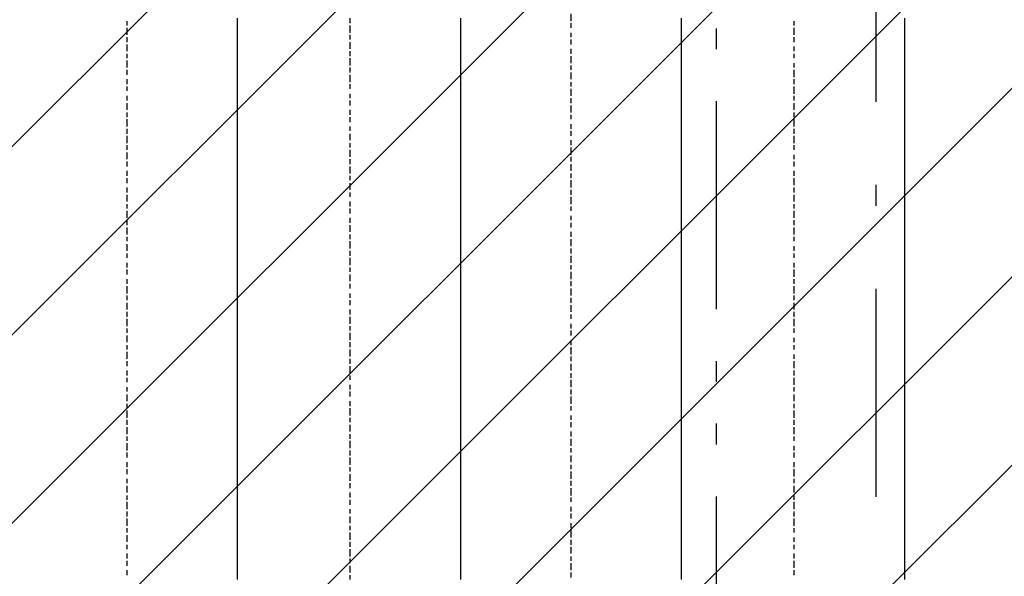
# Model space of a CAD drawing. Extents: x 997 to 109698, y 921 to 94021.
# Tile 559 of 656: x 20443 to 22217, y 53841 to 54844. Entities that reach past the tile are written whole.
import ezdxf

# ---------------------------------------------------------------- set-up
doc = ezdxf.new("R2010")
doc.units = 0
doc.header["$MEASUREMENT"] = 0
for name, color, linetype in [('12', 7, 'CONTINUOUS'), ('28', 7, 'CONTINUOUS'), ('40', 7, 'CONTINUOUS')]:
    doc.layers.add(name, color=color, linetype=linetype)

msp = doc.modelspace()

# ---------------------------------------------------------------- linework, layer by layer
at = {"layer": '12', "color": 1}
for p, q in [((21435.630503, 54854.563401), (21435.630503, 54841.563401)), ((20635.630503, 54841.563401), (20635.630503, 54833.563401)), ((21037.630503, 54846.563401), (21037.630503, 54837.563401)), ((21435.630503, 54837.563401), (21435.630503, 54829.563401)), ((21837.630503, 54841.563401), (21837.630503, 54833.563401)), ((20635.630503, 54829.563401), (20635.630503, 54816.563401)), ((21037.630503, 54833.563401), (21037.630503, 54820.563401)), ((21435.630503, 54820.563401), (21435.630503, 54812.563401)), ((21837.630503, 54829.563401), (21837.630503, 54816.563401)), ((20635.630503, 54812.563401), (20635.630503, 54803.563401)), ((20635.630503, 54799.563401), (20635.630503, 54787.563401)), ((21037.630503, 54816.563401), (21037.630503, 54808.563401)), ((21037.630503, 54803.563401), (21037.630503, 54791.563401)), ((21435.630503, 54808.563401), (21435.630503, 54799.563401)), ((21837.630503, 54812.563401), (21837.630503, 54803.563401)), ((20635.630503, 54782.563401), (20635.630503, 54774.563401)), ((21037.630503, 54787.563401), (21037.630503, 54778.563401)), ((21435.630503, 54791.563401), (21435.630503, 54782.563401)), ((21837.630503, 54795.563401), (21837.630503, 54787.563401)), ((21837.630503, 54782.563401), (21837.630503, 54774.563401)), ((20635.630503, 54770.563401), (20635.630503, 54757.563401)), ((21037.630503, 54774.563401), (21037.630503, 54761.563401)), ((21435.630503, 54778.563401), (21435.630503, 54765.563401)), ((21837.630503, 54765.563401), (21837.630503, 54757.563401)), ((20635.630503, 54753.563401), (20635.630503, 54744.563401)), ((21037.630503, 54757.563401), (21037.630503, 54748.563401)), ((21435.630503, 54761.563401), (21435.630503, 54753.563401)), ((21435.630503, 54748.563401), (21435.630503, 54736.563401)), ((21837.630503, 54753.563401), (21837.630503, 54740.563401)), ((20635.630503, 54736.563401), (20635.630503, 54727.563401)), ((21037.630503, 54744.563401), (21037.630503, 54731.563401)), ((21435.630503, 54731.563401), (21435.630503, 54723.563401)), ((21837.630503, 54736.563401), (21837.630503, 54727.563401)), ((20635.630503, 54723.563401), (20635.630503, 54715.563401)), ((21037.630503, 54727.563401), (21037.630503, 54719.563401)), ((21037.630503, 54710.563401), (21037.630503, 54702.563401)), ((21435.630503, 54719.563401), (21435.630503, 54706.563401)), ((21837.630503, 54723.563401), (21837.630503, 54710.563401)), ((20635.630503, 54706.563401), (20635.630503, 54698.563401)), ((20635.630503, 54693.563401), (20635.630503, 54681.563401)), ((21037.630503, 54698.563401), (21037.630503, 54689.563401)), ((21435.630503, 54702.563401), (21435.630503, 54693.563401)), ((21837.630503, 54706.563401), (21837.630503, 54698.563401)), ((21837.630503, 54693.563401), (21837.630503, 54681.563401)), ((20635.630503, 54676.563401), (20635.630503, 54668.563401)), ((21037.630503, 54681.563401), (21037.630503, 54672.563401)), ((21435.630503, 54689.563401), (21435.630503, 54676.563401)), ((21837.630503, 54676.563401), (21837.630503, 54668.563401)), ((20635.630503, 54664.563401), (20635.630503, 54651.563401)), ((21037.630503, 54668.563401), (21037.630503, 54659.563401)), ((21435.630503, 54672.563401), (21435.630503, 54664.563401)), ((21837.630503, 54664.563401), (21837.630503, 54651.563401)), ((20635.630503, 54647.563401), (20635.630503, 54638.563401)), ((21037.630503, 54651.563401), (21037.630503, 54643.563401)), ((21435.630503, 54655.563401), (21435.630503, 54647.563401)), ((21435.630503, 54643.563401), (21435.630503, 54634.563401)), ((21837.630503, 54647.563401), (21837.630503, 54638.563401)), ((20635.630503, 54634.563401), (20635.630503, 54621.563401)), ((21037.630503, 54638.563401), (21037.630503, 54626.563401)), ((21037.630503, 54621.563401), (21037.630503, 54613.563401)), ((21435.630503, 54626.563401), (21435.630503, 54617.563401)), ((21837.630503, 54634.563401), (21837.630503, 54621.563401)), ((20635.630503, 54617.563401), (20635.630503, 54609.563401)), ((20635.630503, 54604.563401), (20635.630503, 54592.563401)), ((21037.630503, 54609.563401), (21037.630503, 54596.563401)), ((21435.630503, 54613.563401), (21435.630503, 54600.563401)), ((21837.630503, 54617.563401), (21837.630503, 54609.563401)), ((20635.630503, 54588.563401), (20635.630503, 54579.563401)), ((21037.630503, 54592.563401), (21037.630503, 54583.563401)), ((21435.630503, 54596.563401), (21435.630503, 54588.563401)), ((21837.630503, 54600.563401), (21837.630503, 54592.563401)), ((21837.630503, 54588.563401), (21837.630503, 54579.563401)), ((20635.630503, 54571.563401), (20635.630503, 54562.563401)), ((21037.630503, 54579.563401), (21037.630503, 54566.563401)), ((21435.630503, 54583.563401), (21435.630503, 54571.563401)), ((21837.630503, 54571.563401), (21837.630503, 54562.563401)), ((20635.630503, 54558.563401), (20635.630503, 54549.563401)), ((21037.630503, 54562.563401), (21037.630503, 54554.563401)), ((21435.630503, 54566.563401), (21435.630503, 54558.563401)), ((21435.630503, 54554.563401), (21435.630503, 54541.563401)), ((21837.630503, 54558.563401), (21837.630503, 54545.563401)), ((20635.630503, 54541.563401), (20635.630503, 54532.563401)), ((21037.630503, 54549.563401), (21037.630503, 54537.563401)), ((21435.630503, 54537.563401), (21435.630503, 54528.563401)), ((21837.630503, 54541.563401), (21837.630503, 54532.563401)), ((20635.630503, 54528.563401), (20635.630503, 54516.563401)), ((21037.630503, 54532.563401), (21037.630503, 54524.563401)), ((21037.630503, 54516.563401), (21037.630503, 54507.563401)), ((21435.630503, 54524.563401), (21435.630503, 54511.563401)), ((21837.630503, 54528.563401), (21837.630503, 54516.563401)), ((20635.630503, 54511.563401), (20635.630503, 54503.563401)), ((20635.630503, 54499.563401), (20635.630503, 54486.563401)), ((21037.630503, 54503.563401), (21037.630503, 54494.563401)), ((21435.630503, 54507.563401), (21435.630503, 54499.563401)), ((21837.630503, 54511.563401), (21837.630503, 54503.563401)), ((21837.630503, 54499.563401), (21837.630503, 54486.563401)), ((20635.630503, 54482.563401), (20635.630503, 54473.563401)), ((21037.630503, 54486.563401), (21037.630503, 54477.563401)), ((21435.630503, 54490.563401), (21435.630503, 54482.563401)), ((21837.630503, 54482.563401), (21837.630503, 54473.563401)), ((20635.630503, 54469.563401), (20635.630503, 54456.563401)), ((21037.630503, 54473.563401), (21037.630503, 54461.563401)), ((21435.630503, 54477.563401), (21435.630503, 54469.563401)), ((21837.630503, 54469.563401), (21837.630503, 54456.563401)), ((20635.630503, 54452.563401), (20635.630503, 54444.563401)), ((21037.630503, 54456.563401), (21037.630503, 54448.563401)), ((21037.630503, 54444.563401), (21037.630503, 54431.563401)), ((21435.630503, 54461.563401), (21435.630503, 54452.563401)), ((21435.630503, 54448.563401), (21435.630503, 54435.563401)), ((21837.630503, 54452.563401), (21837.630503, 54444.563401)), ((20635.630503, 54439.563401), (20635.630503, 54427.563401)), ((21037.630503, 54427.563401), (21037.630503, 54418.563401)), ((21435.630503, 54431.563401), (21435.630503, 54422.563401)), ((21837.630503, 54435.563401), (21837.630503, 54427.563401)), ((20635.630503, 54422.563401), (20635.630503, 54414.563401)), ((21037.630503, 54414.563401), (21037.630503, 54401.563401)), ((21435.630503, 54418.563401), (21435.630503, 54405.563401)), ((21837.630503, 54422.563401), (21837.630503, 54414.563401)), ((20635.630503, 54405.563401), (20635.630503, 54397.563401)), ((20635.630503, 54393.563401), (20635.630503, 54384.563401)), ((21037.630503, 54397.563401), (21037.630503, 54389.563401)), ((21435.630503, 54401.563401), (21435.630503, 54393.563401)), ((21837.630503, 54405.563401), (21837.630503, 54397.563401)), ((21837.630503, 54393.563401), (21837.630503, 54380.563401)), ((20635.630503, 54376.563401), (20635.630503, 54367.563401)), ((21037.630503, 54384.563401), (21037.630503, 54372.563401)), ((21435.630503, 54389.563401), (21435.630503, 54376.563401)), ((21837.630503, 54376.563401), (21837.630503, 54367.563401)), ((20635.630503, 54363.563401), (20635.630503, 54350.563401)), ((21037.630503, 54367.563401), (21037.630503, 54359.563401)), ((21435.630503, 54372.563401), (21435.630503, 54363.563401)), ((21435.630503, 54359.563401), (21435.630503, 54346.563401)), ((21837.630503, 54363.563401), (21837.630503, 54350.563401)), ((20635.630503, 54346.563401), (20635.630503, 54338.563401)), ((21037.630503, 54350.563401), (21037.630503, 54342.563401)), ((21037.630503, 54338.563401), (21037.630503, 54329.563401)), ((21435.630503, 54342.563401), (21435.630503, 54333.563401)), ((21837.630503, 54346.563401), (21837.630503, 54338.563401)), ((20635.630503, 54333.563401), (20635.630503, 54321.563401)), ((21037.630503, 54321.563401), (21037.630503, 54312.563401)), ((21435.630503, 54329.563401), (21435.630503, 54317.563401)), ((21837.630503, 54333.563401), (21837.630503, 54321.563401)), ((20635.630503, 54317.563401), (20635.630503, 54308.563401)), ((20635.630503, 54304.563401), (20635.630503, 54291.563401)), ((21037.630503, 54308.563401), (21037.630503, 54295.563401)), ((21435.630503, 54312.563401), (21435.630503, 54304.563401)), ((21837.630503, 54317.563401), (21837.630503, 54308.563401)), ((21837.630503, 54304.563401), (21837.630503, 54291.563401)), ((20635.630503, 54287.563401), (20635.630503, 54279.563401)), ((21037.630503, 54291.563401), (21037.630503, 54283.563401)), ((21435.630503, 54295.563401), (21435.630503, 54287.563401)), ((21837.630503, 54287.563401), (21837.630503, 54279.563401)), ((20635.630503, 54274.563401), (20635.630503, 54262.563401)), ((21037.630503, 54279.563401), (21037.630503, 54266.563401)), ((21435.630503, 54283.563401), (21435.630503, 54274.563401)), ((21837.630503, 54270.563401), (21837.630503, 54262.563401)), ((20635.630503, 54257.563401), (20635.630503, 54249.563401)), ((21037.630503, 54262.563401), (21037.630503, 54253.563401)), ((21037.630503, 54249.563401), (21037.630503, 54236.563401)), ((21435.630503, 54266.563401), (21435.630503, 54257.563401)), ((21435.630503, 54253.563401), (21435.630503, 54240.563401)), ((21837.630503, 54257.563401), (21837.630503, 54249.563401)), ((20635.630503, 54245.563401), (20635.630503, 54232.563401)), ((21037.630503, 54232.563401), (21037.630503, 54223.563401)), ((21435.630503, 54236.563401), (21435.630503, 54228.563401)), ((21837.630503, 54240.563401), (21837.630503, 54232.563401)), ((20635.630503, 54228.563401), (20635.630503, 54219.563401)), ((21037.630503, 54219.563401), (21037.630503, 54206.563401)), ((21435.630503, 54223.563401), (21435.630503, 54211.563401)), ((21837.630503, 54228.563401), (21837.630503, 54215.563401)), ((20635.630503, 54211.563401), (20635.630503, 54202.563401)), ((20635.630503, 54198.563401), (20635.630503, 54190.563401)), ((21037.630503, 54202.563401), (21037.630503, 54194.563401)), ((21435.630503, 54206.563401), (21435.630503, 54198.563401)), ((21837.630503, 54211.563401), (21837.630503, 54202.563401)), ((21837.630503, 54198.563401), (21837.630503, 54185.563401)), ((20635.630503, 54181.563401), (20635.630503, 54173.563401)), ((21037.630503, 54185.563401), (21037.630503, 54177.563401)), ((21435.630503, 54194.563401), (21435.630503, 54181.563401)), ((21837.630503, 54181.563401), (21837.630503, 54173.563401)), ((20635.630503, 54168.563401), (20635.630503, 54156.563401)), ((21037.630503, 54173.563401), (21037.630503, 54164.563401)), ((21435.630503, 54177.563401), (21435.630503, 54168.563401)), ((21435.630503, 54164.563401), (21435.630503, 54151.563401)), ((21837.630503, 54168.563401), (21837.630503, 54156.563401)), ((20635.630503, 54151.563401), (20635.630503, 54143.563401)), ((21037.630503, 54156.563401), (21037.630503, 54147.563401)), ((21037.630503, 54143.563401), (21037.630503, 54130.563401)), ((21435.630503, 54147.563401), (21435.630503, 54139.563401)), ((21837.630503, 54151.563401), (21837.630503, 54143.563401)), ((20635.630503, 54139.563401), (20635.630503, 54126.563401)), ((21037.630503, 54126.563401), (21037.630503, 54118.563401)), ((21435.630503, 54130.563401), (21435.630503, 54122.563401)), ((21837.630503, 54139.563401), (21837.630503, 54126.563401)), ((20635.630503, 54122.563401), (20635.630503, 54113.563401)), ((20635.630503, 54109.563401), (20635.630503, 54096.563401)), ((21037.630503, 54113.563401), (21037.630503, 54101.563401)), ((21435.630503, 54118.563401), (21435.630503, 54109.563401)), ((21837.630503, 54122.563401), (21837.630503, 54113.563401)), ((21837.630503, 54109.563401), (21837.630503, 54096.563401)), ((20635.630503, 54092.563401), (20635.630503, 54084.563401)), ((21037.630503, 54096.563401), (21037.630503, 54088.563401)), ((21435.630503, 54101.563401), (21435.630503, 54092.563401)), ((21837.630503, 54092.563401), (21837.630503, 54084.563401)), ((20635.630503, 54080.563401), (20635.630503, 54067.563401)), ((21037.630503, 54084.563401), (21037.630503, 54071.563401)), ((21435.630503, 54088.563401), (21435.630503, 54075.563401)), ((21435.630503, 54071.563401), (21435.630503, 54063.563401)), ((21837.630503, 54075.563401), (21837.630503, 54067.563401)), ((20635.630503, 54063.563401), (20635.630503, 54054.563401)), ((21037.630503, 54067.563401), (21037.630503, 54058.563401)), ((21037.630503, 54054.563401), (21037.630503, 54041.563401)), ((21435.630503, 54058.563401), (21435.630503, 54046.563401)), ((21837.630503, 54063.563401), (21837.630503, 54054.563401)), ((20635.630503, 54046.563401), (20635.630503, 54037.563401)), ((21037.630503, 54037.563401), (21037.630503, 54029.563401)), ((21435.630503, 54041.563401), (21435.630503, 54033.563401)), ((21837.630503, 54046.563401), (21837.630503, 54037.563401)), ((20635.630503, 54033.563401), (20635.630503, 54024.563401)), ((21037.630503, 54024.563401), (21037.630503, 54012.563401)), ((21435.630503, 54029.563401), (21435.630503, 54016.563401)), ((21837.630503, 54033.563401), (21837.630503, 54020.563401)), ((20635.630503, 54016.563401), (20635.630503, 54008.563401)), ((20635.630503, 54003.563401), (20635.630503, 53991.563401)), ((21037.630503, 54008.563401), (21037.630503, 53999.563401)), ((21435.630503, 54012.563401), (21435.630503, 54003.563401)), ((21837.630503, 54016.563401), (21837.630503, 54008.563401)), ((21837.630503, 54003.563401), (21837.630503, 53991.563401)), ((20635.630503, 53986.563401), (20635.630503, 53978.563401)), ((21037.630503, 53991.563401), (21037.630503, 53982.563401)), ((21435.630503, 53999.563401), (21435.630503, 53986.563401)), ((21837.630503, 53986.563401), (21837.630503, 53978.563401)), ((20635.630503, 53974.563401), (20635.630503, 53961.563401)), ((21037.630503, 53978.563401), (21037.630503, 53969.563401)), ((21435.630503, 53982.563401), (21435.630503, 53974.563401)), ((21435.630503, 53965.563401), (21435.630503, 53957.563401)), ((21837.630503, 53974.563401), (21837.630503, 53961.563401)), ((20635.630503, 53957.563401), (20635.630503, 53948.563401)), ((21037.630503, 53961.563401), (21037.630503, 53953.563401)), ((21037.630503, 53948.563401), (21037.630503, 53936.563401)), ((21435.630503, 53953.563401), (21435.630503, 53944.563401)), ((21837.630503, 53957.563401), (21837.630503, 53948.563401)), ((20635.630503, 53944.563401), (20635.630503, 53931.563401)), ((21037.630503, 53931.563401), (21037.630503, 53923.563401)), ((21435.630503, 53936.563401), (21435.630503, 53927.563401)), ((21837.630503, 53944.563401), (21837.630503, 53931.563401)), ((20635.630503, 53927.563401), (20635.630503, 53919.563401)), ((20635.630503, 53914.563401), (20635.630503, 53902.563401)), ((21037.630503, 53919.563401), (21037.630503, 53906.563401)), ((21435.630503, 53923.563401), (21435.630503, 53910.563401)), ((21837.630503, 53927.563401), (21837.630503, 53919.563401)), ((20635.630503, 53897.563401), (20635.630503, 53889.563401)), ((21037.630503, 53902.563401), (21037.630503, 53893.563401)), ((21435.630503, 53906.563401), (21435.630503, 53897.563401)), ((21837.630503, 53910.563401), (21837.630503, 53902.563401)), ((21837.630503, 53897.563401), (21837.630503, 53889.563401)), ((20635.630503, 53881.563401), (20635.630503, 53872.563401)), ((21037.630503, 53889.563401), (21037.630503, 53876.563401)), ((21435.630503, 53893.563401), (21435.630503, 53881.563401)), ((21435.630503, 53876.563401), (21435.630503, 53868.563401)), ((21837.630503, 53881.563401), (21837.630503, 53872.563401)), ((20635.630503, 53868.563401), (20635.630503, 53859.563401)), ((21037.630503, 53872.563401), (21037.630503, 53864.563401)), ((21037.630503, 53859.563401), (21037.630503, 53847.563401)), ((21435.630503, 53864.563401), (21435.630503, 53851.563401)), ((21837.630503, 53868.563401), (21837.630503, 53855.563401)), ((20635.630503, 53851.563401), (20635.630503, 53842.563401)), ((21037.630503, 53842.563401), (21037.630503, 53834.563401)), ((21435.630503, 53847.563401), (21435.630503, 53838.563401)), ((21837.630503, 53851.563401), (21837.630503, 53842.563401))]:
    msp.add_line(p, q, dxfattribs=at)
at = {"layer": '12', "color": 5}
for p, q in [((20834.630503, 54846.563401), (20834.630503, 54833.563401)), ((21236.630503, 54846.563401), (21236.630503, 54833.563401)), ((21634.630503, 54846.563401), (21634.630503, 54833.563401)), ((22036.630503, 54846.563401), (22036.630503, 54833.563401)), ((20834.630503, 54833.563401), (20834.630503, 54825.563401)), ((20834.630503, 54825.563401), (20834.630503, 54816.563401)), ((21236.630503, 54833.563401), (21236.630503, 54825.563401)), ((21236.630503, 54825.563401), (21236.630503, 54816.563401)), ((21634.630503, 54833.563401), (21634.630503, 54825.563401)), ((21634.630503, 54825.563401), (21634.630503, 54816.563401)), ((22036.630503, 54833.563401), (22036.630503, 54825.563401)), ((22036.630503, 54825.563401), (22036.630503, 54816.563401)), ((20834.630503, 54816.563401), (20834.630503, 54803.563401)), ((20834.630503, 54803.563401), (20834.630503, 54795.563401)), ((21236.630503, 54816.563401), (21236.630503, 54803.563401)), ((21236.630503, 54803.563401), (21236.630503, 54795.563401)), ((21634.630503, 54816.563401), (21634.630503, 54803.563401)), ((21634.630503, 54803.563401), (21634.630503, 54795.563401)), ((22036.630503, 54816.563401), (22036.630503, 54803.563401)), ((22036.630503, 54803.563401), (22036.630503, 54795.563401)), ((20834.630503, 54795.563401), (20834.630503, 54787.563401)), ((20834.630503, 54787.563401), (20834.630503, 54774.563401)), ((21236.630503, 54795.563401), (21236.630503, 54787.563401)), ((21236.630503, 54787.563401), (21236.630503, 54774.563401)), ((21634.630503, 54795.563401), (21634.630503, 54787.563401)), ((21634.630503, 54787.563401), (21634.630503, 54774.563401)), ((22036.630503, 54795.563401), (22036.630503, 54787.563401)), ((22036.630503, 54787.563401), (22036.630503, 54774.563401)), ((20834.630503, 54774.563401), (20834.630503, 54765.563401)), ((20834.630503, 54765.563401), (20834.630503, 54757.563401)), ((21236.630503, 54774.563401), (21236.630503, 54765.563401)), ((21236.630503, 54765.563401), (21236.630503, 54757.563401)), ((21634.630503, 54774.563401), (21634.630503, 54765.563401)), ((21634.630503, 54765.563401), (21634.630503, 54753.563401)), ((22036.630503, 54774.563401), (22036.630503, 54765.563401)), ((22036.630503, 54765.563401), (22036.630503, 54753.563401)), ((20834.630503, 54757.563401), (20834.630503, 54744.563401)), ((21236.630503, 54757.563401), (21236.630503, 54744.563401)), ((21634.630503, 54753.563401), (21634.630503, 54744.563401)), ((22036.630503, 54753.563401), (22036.630503, 54744.563401)), ((20834.630503, 54744.563401), (20834.630503, 54736.563401)), ((20834.630503, 54736.563401), (20834.630503, 54723.563401)), ((21236.630503, 54744.563401), (21236.630503, 54736.563401)), ((21236.630503, 54736.563401), (21236.630503, 54723.563401)), ((21634.630503, 54744.563401), (21634.630503, 54736.563401)), ((21634.630503, 54736.563401), (21634.630503, 54723.563401)), ((22036.630503, 54744.563401), (22036.630503, 54736.563401)), ((22036.630503, 54736.563401), (22036.630503, 54723.563401)), ((20834.630503, 54723.563401), (20834.630503, 54715.563401)), ((20834.630503, 54715.563401), (20834.630503, 54706.563401)), ((21236.630503, 54723.563401), (21236.630503, 54715.563401)), ((21236.630503, 54715.563401), (21236.630503, 54706.563401)), ((21634.630503, 54723.563401), (21634.630503, 54715.563401)), ((21634.630503, 54715.563401), (21634.630503, 54706.563401)), ((22036.630503, 54723.563401), (22036.630503, 54715.563401)), ((22036.630503, 54715.563401), (22036.630503, 54706.563401)), ((20834.630503, 54706.563401), (20834.630503, 54693.563401)), ((20834.630503, 54693.563401), (20834.630503, 54685.563401)), ((21236.630503, 54706.563401), (21236.630503, 54693.563401)), ((21236.630503, 54693.563401), (21236.630503, 54685.563401)), ((21634.630503, 54706.563401), (21634.630503, 54693.563401)), ((21634.630503, 54693.563401), (21634.630503, 54685.563401)), ((22036.630503, 54706.563401), (22036.630503, 54693.563401)), ((22036.630503, 54693.563401), (22036.630503, 54685.563401)), ((20834.630503, 54685.563401), (20834.630503, 54676.563401)), ((20834.630503, 54676.563401), (20834.630503, 54664.563401)), ((21236.630503, 54685.563401), (21236.630503, 54676.563401)), ((21236.630503, 54676.563401), (21236.630503, 54664.563401)), ((21634.630503, 54685.563401), (21634.630503, 54676.563401)), ((21634.630503, 54676.563401), (21634.630503, 54664.563401)), ((22036.630503, 54685.563401), (22036.630503, 54676.563401)), ((22036.630503, 54676.563401), (22036.630503, 54664.563401)), ((20834.630503, 54664.563401), (20834.630503, 54655.563401)), ((21236.630503, 54664.563401), (21236.630503, 54655.563401)), ((21634.630503, 54664.563401), (21634.630503, 54655.563401)), ((22036.630503, 54664.563401), (22036.630503, 54655.563401)), ((20834.630503, 54655.563401), (20834.630503, 54647.563401)), ((20834.630503, 54647.563401), (20834.630503, 54634.563401)), ((21236.630503, 54655.563401), (21236.630503, 54647.563401)), ((21236.630503, 54647.563401), (21236.630503, 54634.563401)), ((21634.630503, 54655.563401), (21634.630503, 54643.563401)), ((21634.630503, 54643.563401), (21634.630503, 54634.563401)), ((22036.630503, 54655.563401), (22036.630503, 54643.563401)), ((22036.630503, 54643.563401), (22036.630503, 54634.563401)), ((20834.630503, 54634.563401), (20834.630503, 54626.563401)), ((20834.630503, 54626.563401), (20834.630503, 54613.563401)), ((21236.630503, 54634.563401), (21236.630503, 54626.563401)), ((21236.630503, 54626.563401), (21236.630503, 54613.563401)), ((21634.630503, 54634.563401), (21634.630503, 54626.563401)), ((21634.630503, 54626.563401), (21634.630503, 54613.563401)), ((22036.630503, 54634.563401), (22036.630503, 54626.563401)), ((22036.630503, 54626.563401), (22036.630503, 54613.563401)), ((20834.630503, 54613.563401), (20834.630503, 54604.563401)), ((20834.630503, 54604.563401), (20834.630503, 54596.563401)), ((21236.630503, 54613.563401), (21236.630503, 54604.563401)), ((21236.630503, 54604.563401), (21236.630503, 54596.563401)), ((21634.630503, 54613.563401), (21634.630503, 54604.563401)), ((21634.630503, 54604.563401), (21634.630503, 54596.563401)), ((22036.630503, 54613.563401), (22036.630503, 54604.563401)), ((22036.630503, 54604.563401), (22036.630503, 54596.563401)), ((20834.630503, 54596.563401), (20834.630503, 54583.563401)), ((21236.630503, 54596.563401), (21236.630503, 54583.563401)), ((21634.630503, 54596.563401), (21634.630503, 54583.563401)), ((22036.630503, 54596.563401), (22036.630503, 54583.563401)), ((20834.630503, 54583.563401), (20834.630503, 54575.563401)), ((20834.630503, 54575.563401), (20834.630503, 54566.563401)), ((21236.630503, 54583.563401), (21236.630503, 54575.563401)), ((21236.630503, 54575.563401), (21236.630503, 54566.563401)), ((21634.630503, 54583.563401), (21634.630503, 54575.563401)), ((21634.630503, 54575.563401), (21634.630503, 54566.563401)), ((22036.630503, 54583.563401), (22036.630503, 54575.563401)), ((22036.630503, 54575.563401), (22036.630503, 54566.563401)), ((20834.630503, 54566.563401), (20834.630503, 54554.563401)), ((20834.630503, 54554.563401), (20834.630503, 54545.563401)), ((21236.630503, 54566.563401), (21236.630503, 54554.563401)), ((21236.630503, 54554.563401), (21236.630503, 54545.563401)), ((21634.630503, 54566.563401), (21634.630503, 54554.563401)), ((21634.630503, 54554.563401), (21634.630503, 54545.563401)), ((22036.630503, 54566.563401), (22036.630503, 54554.563401)), ((22036.630503, 54554.563401), (22036.630503, 54545.563401)), ((20834.630503, 54545.563401), (20834.630503, 54537.563401)), ((20834.630503, 54537.563401), (20834.630503, 54524.563401)), ((21236.630503, 54545.563401), (21236.630503, 54537.563401)), ((21236.630503, 54537.563401), (21236.630503, 54524.563401)), ((21634.630503, 54545.563401), (21634.630503, 54537.563401)), ((21634.630503, 54537.563401), (21634.630503, 54524.563401)), ((22036.630503, 54545.563401), (22036.630503, 54532.563401)), ((20834.630503, 54524.563401), (20834.630503, 54516.563401)), ((20834.630503, 54516.563401), (20834.630503, 54507.563401)), ((21236.630503, 54524.563401), (21236.630503, 54516.563401)), ((21236.630503, 54516.563401), (21236.630503, 54503.563401)), ((21634.630503, 54524.563401), (21634.630503, 54516.563401)), ((21634.630503, 54516.563401), (21634.630503, 54503.563401)), ((22036.630503, 54532.563401), (22036.630503, 54524.563401)), ((22036.630503, 54524.563401), (22036.630503, 54516.563401)), ((22036.630503, 54516.563401), (22036.630503, 54503.563401)), ((20834.630503, 54507.563401), (20834.630503, 54494.563401)), ((21236.630503, 54503.563401), (21236.630503, 54494.563401)), ((21634.630503, 54503.563401), (21634.630503, 54494.563401)), ((22036.630503, 54503.563401), (22036.630503, 54494.563401)), ((20834.630503, 54494.563401), (20834.630503, 54486.563401)), ((20834.630503, 54486.563401), (20834.630503, 54473.563401)), ((21236.630503, 54494.563401), (21236.630503, 54486.563401)), ((21236.630503, 54486.563401), (21236.630503, 54473.563401)), ((21634.630503, 54494.563401), (21634.630503, 54486.563401)), ((21634.630503, 54486.563401), (21634.630503, 54473.563401)), ((22036.630503, 54494.563401), (22036.630503, 54486.563401)), ((22036.630503, 54486.563401), (22036.630503, 54473.563401)), ((20834.630503, 54473.563401), (20834.630503, 54465.563401)), ((20834.630503, 54465.563401), (20834.630503, 54456.563401)), ((21236.630503, 54473.563401), (21236.630503, 54465.563401)), ((21236.630503, 54465.563401), (21236.630503, 54456.563401)), ((21634.630503, 54473.563401), (21634.630503, 54465.563401)), ((21634.630503, 54465.563401), (21634.630503, 54456.563401)), ((22036.630503, 54473.563401), (22036.630503, 54465.563401)), ((22036.630503, 54465.563401), (22036.630503, 54456.563401)), ((20834.630503, 54456.563401), (20834.630503, 54444.563401)), ((20834.630503, 54444.563401), (20834.630503, 54435.563401)), ((21236.630503, 54456.563401), (21236.630503, 54444.563401)), ((21236.630503, 54444.563401), (21236.630503, 54435.563401)), ((21634.630503, 54456.563401), (21634.630503, 54444.563401)), ((21634.630503, 54444.563401), (21634.630503, 54435.563401)), ((22036.630503, 54456.563401), (22036.630503, 54444.563401)), ((22036.630503, 54444.563401), (22036.630503, 54435.563401)), ((20834.630503, 54435.563401), (20834.630503, 54427.563401)), ((20834.630503, 54427.563401), (20834.630503, 54414.563401)), ((21236.630503, 54435.563401), (21236.630503, 54427.563401)), ((21236.630503, 54427.563401), (21236.630503, 54414.563401)), ((21634.630503, 54435.563401), (21634.630503, 54427.563401)), ((21634.630503, 54427.563401), (21634.630503, 54414.563401)), ((22036.630503, 54435.563401), (22036.630503, 54422.563401)), ((20834.630503, 54414.563401), (20834.630503, 54405.563401)), ((21236.630503, 54414.563401), (21236.630503, 54405.563401)), ((21634.630503, 54414.563401), (21634.630503, 54405.563401)), ((22036.630503, 54422.563401), (22036.630503, 54414.563401)), ((22036.630503, 54414.563401), (22036.630503, 54405.563401)), ((20834.630503, 54405.563401), (20834.630503, 54397.563401)), ((20834.630503, 54397.563401), (20834.630503, 54384.563401)), ((21236.630503, 54405.563401), (21236.630503, 54393.563401)), ((21236.630503, 54393.563401), (21236.630503, 54384.563401)), ((21634.630503, 54405.563401), (21634.630503, 54393.563401)), ((21634.630503, 54393.563401), (21634.630503, 54384.563401)), ((22036.630503, 54405.563401), (22036.630503, 54393.563401)), ((22036.630503, 54393.563401), (22036.630503, 54384.563401)), ((20834.630503, 54384.563401), (20834.630503, 54376.563401)), ((20834.630503, 54376.563401), (20834.630503, 54363.563401)), ((21236.630503, 54384.563401), (21236.630503, 54376.563401)), ((21236.630503, 54376.563401), (21236.630503, 54363.563401)), ((21634.630503, 54384.563401), (21634.630503, 54376.563401)), ((21634.630503, 54376.563401), (21634.630503, 54363.563401)), ((22036.630503, 54384.563401), (22036.630503, 54376.563401)), ((22036.630503, 54376.563401), (22036.630503, 54363.563401)), ((20834.630503, 54363.563401), (20834.630503, 54355.563401)), ((20834.630503, 54355.563401), (20834.630503, 54346.563401)), ((21236.630503, 54363.563401), (21236.630503, 54355.563401)), ((21236.630503, 54355.563401), (21236.630503, 54346.563401)), ((21634.630503, 54363.563401), (21634.630503, 54355.563401)), ((21634.630503, 54355.563401), (21634.630503, 54346.563401)), ((22036.630503, 54363.563401), (22036.630503, 54355.563401)), ((22036.630503, 54355.563401), (22036.630503, 54346.563401)), ((20834.630503, 54346.563401), (20834.630503, 54333.563401)), ((21236.630503, 54346.563401), (21236.630503, 54333.563401)), ((21634.630503, 54346.563401), (21634.630503, 54333.563401)), ((22036.630503, 54346.563401), (22036.630503, 54333.563401)), ((20834.630503, 54333.563401), (20834.630503, 54325.563401)), ((20834.630503, 54325.563401), (20834.630503, 54317.563401)), ((21236.630503, 54333.563401), (21236.630503, 54325.563401)), ((21236.630503, 54325.563401), (21236.630503, 54317.563401)), ((21634.630503, 54333.563401), (21634.630503, 54325.563401)), ((21634.630503, 54325.563401), (21634.630503, 54317.563401)), ((22036.630503, 54333.563401), (22036.630503, 54325.563401)), ((22036.630503, 54325.563401), (22036.630503, 54317.563401)), ((20834.630503, 54317.563401), (20834.630503, 54304.563401)), ((20834.630503, 54304.563401), (20834.630503, 54295.563401)), ((21236.630503, 54317.563401), (21236.630503, 54304.563401)), ((21236.630503, 54304.563401), (21236.630503, 54295.563401)), ((21634.630503, 54317.563401), (21634.630503, 54304.563401)), ((21634.630503, 54304.563401), (21634.630503, 54295.563401)), ((22036.630503, 54317.563401), (22036.630503, 54304.563401)), ((22036.630503, 54304.563401), (22036.630503, 54295.563401)), ((20834.630503, 54295.563401), (20834.630503, 54287.563401)), ((20834.630503, 54287.563401), (20834.630503, 54274.563401)), ((21236.630503, 54295.563401), (21236.630503, 54283.563401)), ((21634.630503, 54295.563401), (21634.630503, 54283.563401)), ((22036.630503, 54295.563401), (22036.630503, 54283.563401)), ((20834.630503, 54274.563401), (20834.630503, 54266.563401)), ((21236.630503, 54283.563401), (21236.630503, 54274.563401)), ((21236.630503, 54274.563401), (21236.630503, 54266.563401)), ((21634.630503, 54283.563401), (21634.630503, 54274.563401)), ((21634.630503, 54274.563401), (21634.630503, 54266.563401)), ((22036.630503, 54283.563401), (22036.630503, 54274.563401)), ((22036.630503, 54274.563401), (22036.630503, 54266.563401)), ((20834.630503, 54266.563401), (20834.630503, 54253.563401)), ((20834.630503, 54253.563401), (20834.630503, 54245.563401)), ((21236.630503, 54266.563401), (21236.630503, 54253.563401)), ((21236.630503, 54253.563401), (21236.630503, 54245.563401)), ((21634.630503, 54266.563401), (21634.630503, 54253.563401)), ((21634.630503, 54253.563401), (21634.630503, 54245.563401)), ((22036.630503, 54266.563401), (22036.630503, 54253.563401)), ((22036.630503, 54253.563401), (22036.630503, 54245.563401)), ((20834.630503, 54245.563401), (20834.630503, 54236.563401)), ((20834.630503, 54236.563401), (20834.630503, 54223.563401)), ((21236.630503, 54245.563401), (21236.630503, 54236.563401)), ((21236.630503, 54236.563401), (21236.630503, 54223.563401)), ((21634.630503, 54245.563401), (21634.630503, 54236.563401)), ((21634.630503, 54236.563401), (21634.630503, 54223.563401)), ((22036.630503, 54245.563401), (22036.630503, 54236.563401)), ((22036.630503, 54236.563401), (22036.630503, 54223.563401)), ((20834.630503, 54223.563401), (20834.630503, 54215.563401)), ((20834.630503, 54215.563401), (20834.630503, 54206.563401)), ((21236.630503, 54223.563401), (21236.630503, 54215.563401)), ((21236.630503, 54215.563401), (21236.630503, 54206.563401)), ((21634.630503, 54223.563401), (21634.630503, 54215.563401)), ((21634.630503, 54215.563401), (21634.630503, 54206.563401)), ((22036.630503, 54223.563401), (22036.630503, 54215.563401)), ((22036.630503, 54215.563401), (22036.630503, 54206.563401)), ((20834.630503, 54206.563401), (20834.630503, 54194.563401)), ((21236.630503, 54206.563401), (21236.630503, 54194.563401)), ((21634.630503, 54206.563401), (21634.630503, 54194.563401)), ((22036.630503, 54206.563401), (22036.630503, 54194.563401)), ((20834.630503, 54194.563401), (20834.630503, 54185.563401)), ((20834.630503, 54185.563401), (20834.630503, 54177.563401)), ((21236.630503, 54194.563401), (21236.630503, 54185.563401)), ((21236.630503, 54185.563401), (21236.630503, 54177.563401)), ((21634.630503, 54194.563401), (21634.630503, 54185.563401)), ((21634.630503, 54185.563401), (21634.630503, 54173.563401)), ((22036.630503, 54194.563401), (22036.630503, 54185.563401)), ((22036.630503, 54185.563401), (22036.630503, 54173.563401)), ((20834.630503, 54177.563401), (20834.630503, 54164.563401)), ((20834.630503, 54164.563401), (20834.630503, 54156.563401)), ((21236.630503, 54177.563401), (21236.630503, 54164.563401)), ((21236.630503, 54164.563401), (21236.630503, 54156.563401)), ((21634.630503, 54173.563401), (21634.630503, 54164.563401)), ((21634.630503, 54164.563401), (21634.630503, 54156.563401)), ((22036.630503, 54173.563401), (22036.630503, 54164.563401)), ((22036.630503, 54164.563401), (22036.630503, 54156.563401)), ((20834.630503, 54156.563401), (20834.630503, 54143.563401)), ((20834.630503, 54143.563401), (20834.630503, 54135.563401)), ((21236.630503, 54156.563401), (21236.630503, 54143.563401)), ((21236.630503, 54143.563401), (21236.630503, 54135.563401)), ((21634.630503, 54156.563401), (21634.630503, 54143.563401)), ((21634.630503, 54143.563401), (21634.630503, 54135.563401)), ((22036.630503, 54156.563401), (22036.630503, 54143.563401)), ((22036.630503, 54143.563401), (22036.630503, 54135.563401)), ((20834.630503, 54135.563401), (20834.630503, 54126.563401)), ((20834.630503, 54126.563401), (20834.630503, 54113.563401)), ((21236.630503, 54135.563401), (21236.630503, 54126.563401)), ((21236.630503, 54126.563401), (21236.630503, 54113.563401)), ((21634.630503, 54135.563401), (21634.630503, 54126.563401)), ((21634.630503, 54126.563401), (21634.630503, 54113.563401)), ((22036.630503, 54135.563401), (22036.630503, 54126.563401)), ((22036.630503, 54126.563401), (22036.630503, 54113.563401)), ((20834.630503, 54113.563401), (20834.630503, 54105.563401)), ((21236.630503, 54113.563401), (21236.630503, 54105.563401)), ((21634.630503, 54113.563401), (21634.630503, 54105.563401)), ((22036.630503, 54113.563401), (22036.630503, 54105.563401)), ((20834.630503, 54105.563401), (20834.630503, 54096.563401)), ((20834.630503, 54096.563401), (20834.630503, 54084.563401)), ((21236.630503, 54105.563401), (21236.630503, 54096.563401)), ((21236.630503, 54096.563401), (21236.630503, 54084.563401)), ((21634.630503, 54105.563401), (21634.630503, 54096.563401)), ((21634.630503, 54096.563401), (21634.630503, 54084.563401)), ((22036.630503, 54105.563401), (22036.630503, 54096.563401)), ((22036.630503, 54096.563401), (22036.630503, 54084.563401)), ((20834.630503, 54084.563401), (20834.630503, 54075.563401)), ((20834.630503, 54075.563401), (20834.630503, 54067.563401)), ((21236.630503, 54084.563401), (21236.630503, 54075.563401)), ((21236.630503, 54075.563401), (21236.630503, 54067.563401)), ((21634.630503, 54084.563401), (21634.630503, 54075.563401)), ((21634.630503, 54075.563401), (21634.630503, 54063.563401)), ((22036.630503, 54084.563401), (22036.630503, 54075.563401)), ((22036.630503, 54075.563401), (22036.630503, 54063.563401)), ((20834.630503, 54067.563401), (20834.630503, 54054.563401)), ((20834.630503, 54054.563401), (20834.630503, 54046.563401)), ((21236.630503, 54067.563401), (21236.630503, 54054.563401)), ((21236.630503, 54054.563401), (21236.630503, 54046.563401)), ((21634.630503, 54063.563401), (21634.630503, 54054.563401)), ((21634.630503, 54054.563401), (21634.630503, 54046.563401)), ((22036.630503, 54063.563401), (22036.630503, 54054.563401)), ((22036.630503, 54054.563401), (22036.630503, 54046.563401)), ((20834.630503, 54046.563401), (20834.630503, 54033.563401)), ((21236.630503, 54046.563401), (21236.630503, 54033.563401)), ((21634.630503, 54046.563401), (21634.630503, 54033.563401)), ((22036.630503, 54046.563401), (22036.630503, 54033.563401)), ((20834.630503, 54033.563401), (20834.630503, 54024.563401)), ((20834.630503, 54024.563401), (20834.630503, 54016.563401)), ((21236.630503, 54033.563401), (21236.630503, 54024.563401)), ((21236.630503, 54024.563401), (21236.630503, 54016.563401)), ((21634.630503, 54033.563401), (21634.630503, 54024.563401)), ((21634.630503, 54024.563401), (21634.630503, 54016.563401)), ((22036.630503, 54033.563401), (22036.630503, 54024.563401)), ((22036.630503, 54024.563401), (22036.630503, 54016.563401)), ((20834.630503, 54016.563401), (20834.630503, 54003.563401)), ((20834.630503, 54003.563401), (20834.630503, 53995.563401)), ((21236.630503, 54016.563401), (21236.630503, 54003.563401)), ((21236.630503, 54003.563401), (21236.630503, 53995.563401)), ((21634.630503, 54016.563401), (21634.630503, 54003.563401)), ((21634.630503, 54003.563401), (21634.630503, 53995.563401)), ((22036.630503, 54016.563401), (22036.630503, 54003.563401)), ((22036.630503, 54003.563401), (22036.630503, 53995.563401)), ((20834.630503, 53995.563401), (20834.630503, 53986.563401)), ((20834.630503, 53986.563401), (20834.630503, 53974.563401)), ((21236.630503, 53995.563401), (21236.630503, 53986.563401)), ((21236.630503, 53986.563401), (21236.630503, 53974.563401)), ((21634.630503, 53995.563401), (21634.630503, 53986.563401)), ((21634.630503, 53986.563401), (21634.630503, 53974.563401)), ((22036.630503, 53995.563401), (22036.630503, 53986.563401)), ((22036.630503, 53986.563401), (22036.630503, 53974.563401)), ((20834.630503, 53974.563401), (20834.630503, 53965.563401)), ((20834.630503, 53965.563401), (20834.630503, 53957.563401)), ((21236.630503, 53974.563401), (21236.630503, 53965.563401)), ((21236.630503, 53965.563401), (21236.630503, 53957.563401)), ((21634.630503, 53974.563401), (21634.630503, 53965.563401)), ((21634.630503, 53965.563401), (21634.630503, 53957.563401)), ((22036.630503, 53974.563401), (22036.630503, 53965.563401)), ((22036.630503, 53965.563401), (22036.630503, 53953.563401)), ((20834.630503, 53957.563401), (20834.630503, 53944.563401)), ((21236.630503, 53957.563401), (21236.630503, 53944.563401)), ((21634.630503, 53957.563401), (21634.630503, 53944.563401)), ((22036.630503, 53953.563401), (22036.630503, 53944.563401)), ((20834.630503, 53944.563401), (20834.630503, 53936.563401)), ((20834.630503, 53936.563401), (20834.630503, 53923.563401)), ((21236.630503, 53944.563401), (21236.630503, 53936.563401)), ((21236.630503, 53936.563401), (21236.630503, 53923.563401)), ((21634.630503, 53944.563401), (21634.630503, 53936.563401)), ((21634.630503, 53936.563401), (21634.630503, 53923.563401)), ((22036.630503, 53944.563401), (22036.630503, 53936.563401)), ((22036.630503, 53936.563401), (22036.630503, 53923.563401)), ((20834.630503, 53923.563401), (20834.630503, 53914.563401)), ((20834.630503, 53914.563401), (20834.630503, 53906.563401)), ((21236.630503, 53923.563401), (21236.630503, 53914.563401)), ((21236.630503, 53914.563401), (21236.630503, 53906.563401)), ((21634.630503, 53923.563401), (21634.630503, 53914.563401)), ((21634.630503, 53914.563401), (21634.630503, 53906.563401)), ((22036.630503, 53923.563401), (22036.630503, 53914.563401)), ((22036.630503, 53914.563401), (22036.630503, 53906.563401)), ((20834.630503, 53906.563401), (20834.630503, 53893.563401)), ((21236.630503, 53906.563401), (21236.630503, 53893.563401)), ((21634.630503, 53906.563401), (21634.630503, 53893.563401)), ((22036.630503, 53906.563401), (22036.630503, 53893.563401)), ((20834.630503, 53893.563401), (20834.630503, 53885.563401)), ((20834.630503, 53885.563401), (20834.630503, 53876.563401)), ((20834.630503, 53876.563401), (20834.630503, 53864.563401)), ((21236.630503, 53893.563401), (21236.630503, 53885.563401)), ((21236.630503, 53885.563401), (21236.630503, 53876.563401)), ((21236.630503, 53876.563401), (21236.630503, 53864.563401)), ((21634.630503, 53893.563401), (21634.630503, 53885.563401)), ((21634.630503, 53885.563401), (21634.630503, 53876.563401)), ((21634.630503, 53876.563401), (21634.630503, 53864.563401)), ((22036.630503, 53893.563401), (22036.630503, 53885.563401)), ((22036.630503, 53885.563401), (22036.630503, 53876.563401)), ((22036.630503, 53876.563401), (22036.630503, 53864.563401)), ((20834.630503, 53864.563401), (20834.630503, 53855.563401)), ((21236.630503, 53864.563401), (21236.630503, 53855.563401)), ((21634.630503, 53864.563401), (21634.630503, 53855.563401)), ((22036.630503, 53864.563401), (22036.630503, 53855.563401)), ((20834.630503, 53855.563401), (20834.630503, 53847.563401)), ((20834.630503, 53847.563401), (20834.630503, 53834.563401)), ((21236.630503, 53855.563401), (21236.630503, 53847.563401)), ((21236.630503, 53847.563401), (21236.630503, 53834.563401)), ((21634.630503, 53855.563401), (21634.630503, 53847.563401)), ((21634.630503, 53847.563401), (21634.630503, 53834.563401)), ((22036.630503, 53855.563401), (22036.630503, 53842.563401)), ((22036.630503, 53842.563401), (22036.630503, 53834.563401))]:
    msp.add_line(p, q, dxfattribs=at)
at = {"layer": '28', "color": 2}
for p, q in [((10934.159471, 45120.658275), (24499.456433, 58685.955237)), ((11273.570726, 45120.658275), (24838.867688, 58685.955237)), ((11612.981981, 45120.658275), (25178.278943, 58685.955237)), ((11952.393236, 45120.658275), (25517.690198, 58685.955237)), ((12291.80449, 45120.658275), (25857.101453, 58685.955237)), ((12631.215745, 45120.658275), (26196.512708, 58685.955237)), ((12970.627, 45120.658275), (26535.923963, 58685.955237)), ((13310.038255, 45120.658275), (26875.335218, 58685.955237))]:
    msp.add_line(p, q, dxfattribs=at)
at = {"layer": '28', "color": 4}
for p, q in [((21985.630503, 54696.063401), (21985.630503, 55071.063401)), ((21985.630503, 53983.563401), (21985.630503, 54358.563401))]:
    msp.add_line(p, q, dxfattribs=at)
at = {"layer": '28', "color": 4, "linetype": 'Continuous'}
msp.add_line((21985.630503, 54508.563401), (21985.630503, 54546.063401), dxfattribs=at)
at = {"layer": '40', "color": 8, "linetype": 'Continuous'}
for p, q in [((21697.636205, 54828.454238), (21697.636205, 54790.954238)), ((21697.636205, 54697.204238), (21697.636205, 54322.204238)), ((21697.636205, 54228.454238), (21697.636205, 54190.954238)), ((21697.636205, 54115.954238), (21697.636205, 54078.454238)), ((21697.636205, 53984.704238), (21697.636205, 53609.704238))]:
    msp.add_line(p, q, dxfattribs=at)

doc.saveas('drawing.dxf')
